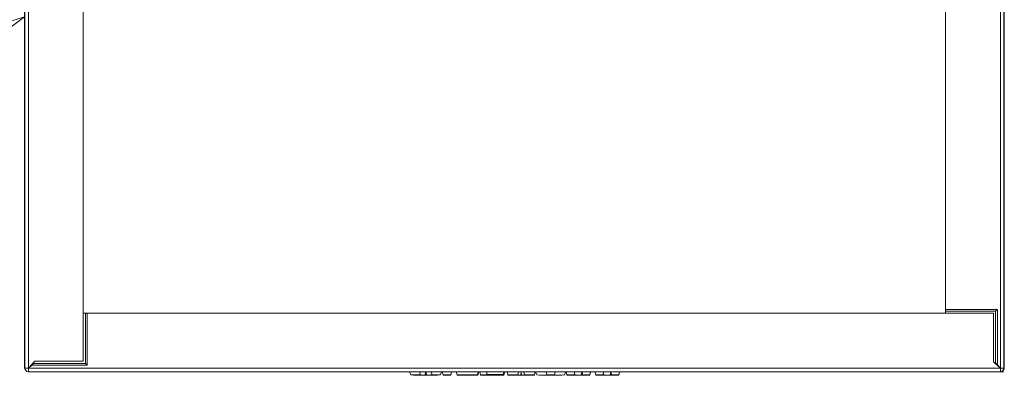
# Model space of a CAD drawing. Header units: millimetres. Extents: x 60394 to 199354, y 20895 to 166073.
# Tile 534 of 565: x 95339 to 95791, y 160926 to 161090. Entities that reach past the tile are written whole.
import ezdxf

# ---------------------------------------------------------------- set-up
doc = ezdxf.new("R2010")
doc.units = ezdxf.units.MM
doc.layers.add('JS_VYT_POPIS - OBECNĚ', color=7, linetype='Continuous', lineweight=5)
doc.layers.add('UT_ZARIZENI - ZDROJ TEPLA', color=3, linetype='Continuous', lineweight=35)

# ---------------------------------------------------------------- blocks, each defined once
blk = doc.blocks.new('_ClosedBlank')
at = {"color": 0, "linetype": 'ByBlock', "lineweight": -2}
for p, q in [((-1, 0.1667), (0, 0)), ((-1, 0.1667), (-1, -0.1667)), ((0, 0), (-1, -0.1667))]:
    blk.add_line(p, q, dxfattribs=at)

msp = doc.modelspace()

# ---------------------------------------------------------------- linework, layer by layer
at = {"layer": 'UT_ZARIZENI - ZDROJ TEPLA', "lineweight": 13}
for p, q in [((95340.86, 161322.9), (95340.86, 160930.15)), ((95790.86, 160930.15), (95790.86, 161322.9)), ((95341.08, 161318.15), (95341.08, 160929.75)), ((95342.68, 161318.95), (95342.68, 160929.77)), ((95789.08, 160929.77), (95789.08, 161318.95)), ((95790.68, 160929.75), (95790.68, 161318.15)), ((95367.88, 160932.96), (95367.88, 161276.95)), ((95763.88, 161276.95), (95763.88, 160956.77)), ((95368.88, 160954.95), (95367.88, 160954.95)), ((95368.88, 160931.95), (95368.88, 160954.95)), ((95368.88, 160954.95), (95369.69, 160954.95)), ((95369.69, 160931.14), (95369.69, 160954.95)), ((95785.88, 160954.95), (95369.69, 160954.95)), ((95787.69, 160956.77), (95763.88, 160956.77)), ((95763.88, 160955.96), (95763.88, 160956.77)), ((95786.88, 160955.96), (95763.88, 160955.96)), ((95763.88, 160955.96), (95763.88, 160954.95)), ((95785.88, 160932.93), (95785.88, 160954.95)), ((95786.88, 160955.96), (95787.69, 160956.77)), ((95786.88, 160931.96), (95786.88, 160955.96)), ((95787.69, 160931.29), (95787.69, 160956.77)), ((95342.68, 160929.77), (95345.6, 160932.95)), ((95344.88, 160932.09), (95342.68, 160929.77)), ((95342.7, 160929.75), (95344.88, 160931.82)), ((95344.22, 160931.14), (95344.88, 160931.75)), ((95344.88, 160932.17), (95344.88, 160931.95)), ((95344.88, 160931.95), (95344.88, 160931.93)), ((95344.88, 160931.95), (95368.88, 160931.95)), ((95344.88, 160931.75), (95344.88, 160931.93)), ((95345.6, 160932.95), (95345.86, 160932.95)), ((95345.86, 160932.95), (95345.86, 160932.96)), ((95345.86, 160932.96), (95367.88, 160932.96)), ((95368.88, 160931.95), (95369.69, 160931.14)), ((95785.88, 160932.93), (95785.88, 160932.67)), ((95785.88, 160932.67), (95789.06, 160929.75)), ((95786.66, 160931.96), (95786.88, 160931.96)), ((95786.74, 160931.96), (95789.06, 160929.75)), ((95786.88, 160931.96), (95786.9, 160931.96)), ((95786.9, 160931.96), (95786.9, 160931.95)), ((95786.9, 160931.95), (95787.08, 160931.95)), ((95787.01, 160931.95), (95789.08, 160929.77)), ((95787.08, 160931.95), (95787.69, 160931.29)), ((95342.7, 160929.75), (95342.68, 160929.77)), ((95789.08, 160928.15), (95342.68, 160928.15)), ((95344.22, 160931.14), (95342.7, 160929.75)), ((95342.7, 160929.75), (95789.06, 160929.75)), ((95342.86, 160928.15), (95772.18, 160928.15)), ((95343.12, 160930.15), (95343.04, 160930.15)), ((95344.22, 160931.14), (95369.69, 160931.14)), ((95517.65, 160928.15), (95518.27, 160926.75)), ((95522.66, 160928.15), (95517.65, 160928.15)), ((95522.66, 160928.15), (95522.42, 160926.75)), ((95525.21, 160928.15), (95522.66, 160928.15)), ((95525.21, 160928.15), (95524.83, 160926.55)), ((95525.21, 160928.15), (95525.21, 160926.57)), ((95525.21, 160928.15), (95525.6, 160926.55)), ((95527.76, 160928.15), (95525.21, 160928.15)), ((95527.76, 160928.15), (95528, 160926.75)), ((95532.49, 160928.15), (95527.76, 160928.15)), ((95532.49, 160928.15), (95531.87, 160926.75)), ((95537, 160928.15), (95532.79, 160928.15)), ((95533.17, 160926.75), (95532.79, 160928.15)), ((95537, 160928.15), (95536.62, 160926.75)), ((95537, 160928.15), (95536.62, 160926.75)), ((95537, 160928.15), (95537, 160928.15)), ((95549.3, 160928.15), (95539.16, 160928.15)), ((95539.54, 160926.75), (95539.16, 160928.15)), ((95549.3, 160928.15), (95548.88, 160926.6)), ((95549.3, 160928.15), (95548.92, 160926.75)), ((95549.54, 160928.15), (95549.12, 160926.59)), ((95549.54, 160928.15), (95549.17, 160926.75)), ((95549.3, 160928.15), (95549.3, 160928.15)), ((95549.54, 160928.15), (95549.3, 160928.15)), ((95549.54, 160928.15), (95549.54, 160928.15)), ((95550.38, 160926.58), (95549.96, 160928.15)), ((95553.27, 160928.15), (95561.08, 160928.15)), ((95560.67, 160926.6), (95561.08, 160928.15)), ((95560.71, 160926.77), (95561.08, 160928.15)), ((95561.08, 160928.15), (95561.08, 160928.15)), ((95562.55, 160928.15), (95567.77, 160928.15)), ((95562.55, 160928.15), (95562.55, 160928.15)), ((95562.93, 160926.75), (95562.55, 160928.15)), ((95562.92, 160926.75), (95562.55, 160928.15)), ((95567.51, 160926.75), (95567.77, 160928.15)), ((95567.77, 160928.15), (95569.01, 160928.15)), ((95568.85, 160926.56), (95569.01, 160928.15)), ((95569.01, 160926.55), (95569.02, 160928.15)), ((95569.02, 160928.15), (95570.26, 160928.15)), ((95569.17, 160926.56), (95569.02, 160928.15)), ((95570.26, 160928.15), (95575.48, 160928.15)), ((95570.26, 160928.15), (95570.52, 160926.75)), ((95575.48, 160928.15), (95575.11, 160926.75)), ((95575.54, 160928.15), (95580.52, 160928.15)), ((95576.15, 160926.75), (95575.54, 160928.15)), ((95580.52, 160928.15), (95584.58, 160928.15)), ((95580.75, 160926.75), (95580.52, 160928.15)), ((95584.35, 160926.75), (95584.58, 160928.15)), ((95584.58, 160928.15), (95589.56, 160928.15)), ((95588.95, 160926.75), (95589.56, 160928.15)), ((95589.62, 160928.15), (95593.57, 160928.15)), ((95589.99, 160926.75), (95589.62, 160928.15)), ((95593.39, 160926.75), (95593.57, 160928.15)), ((95593.57, 160928.15), (95596.9, 160928.15)), ((95596.58, 160926.56), (95596.9, 160928.15)), ((95596.9, 160928.15), (95600.9, 160928.15)), ((95597.27, 160926.75), (95596.9, 160928.15)), ((95600.9, 160928.15), (95600.54, 160926.75)), ((95600.54, 160926.75), (95600.91, 160928.15)), ((95600.9, 160928.15), (95600.91, 160928.15)), ((95602.88, 160928.15), (95606.84, 160928.15)), ((95603.26, 160926.75), (95602.88, 160928.15)), ((95606.66, 160926.75), (95606.84, 160928.15)), ((95606.84, 160928.15), (95610.17, 160928.15)), ((95609.85, 160926.56), (95610.17, 160928.15)), ((95610.17, 160928.15), (95614.17, 160928.15)), ((95610.54, 160926.75), (95610.17, 160928.15)), ((95614.17, 160928.15), (95613.81, 160926.75)), ((95613.81, 160926.75), (95614.18, 160928.15)), ((95614.17, 160928.15), (95614.18, 160928.15)), ((95772.18, 160928.14), (95772.18, 160928.15)), ((95772.18, 160928.15), (95790.68, 160928.15)), ((95772.18, 160928.14), (95790.68, 160928.14)), ((95775.53, 160928.15), (95775.53, 160928.15)), ((95775.53, 160928.13), (95775.53, 160928.14)), ((95775.55, 160928.15), (95775.55, 160928.15)), ((95775.55, 160928.13), (95775.55, 160928.14)), ((95775.57, 160928.15), (95775.57, 160928.15)), ((95775.57, 160928.13), (95775.57, 160928.14)), ((95776.09, 160928.13), (95775.57, 160928.13)), ((95776.09, 160928.15), (95776.09, 160928.15)), ((95776.09, 160928.13), (95776.09, 160928.14)), ((95776.93, 160928.13), (95776.09, 160928.13)), ((95776.93, 160928.15), (95776.93, 160928.15)), ((95776.93, 160928.13), (95776.93, 160928.14)), ((95780.79, 160928.15), (95780.79, 160928.15)), ((95780.79, 160928.13), (95780.79, 160928.14)), ((95780.82, 160928.15), (95780.82, 160928.15)), ((95780.82, 160928.13), (95780.82, 160928.14)), ((95789.08, 160929.77), (95787.69, 160931.29)), ((95788.72, 160930.15), (95788.64, 160930.15)), ((95789.06, 160929.75), (95789.08, 160929.77)), ((95790.68, 160928.14), (95790.68, 160928.15)), ((95522.42, 160926.75), (95518.27, 160926.75)), ((95520.76, 160926.55), (95524.59, 160926.55)), ((95525.83, 160926.55), (95529.42, 160926.55)), ((95531.87, 160926.75), (95528, 160926.75)), ((95536.62, 160926.75), (95533.17, 160926.75)), ((95533.22, 160926.55), (95536.57, 160926.55)), ((95548.92, 160926.75), (95539.54, 160926.75)), ((95539.59, 160926.55), (95547.78, 160926.55)), ((95542.77, 160926.6), (95542.76, 160926.56)), ((95547.78, 160926.56), (95542.76, 160926.56)), ((95542.77, 160926.6), (95548.88, 160926.6)), ((95547.79, 160926.6), (95547.78, 160926.56)), ((95547.79, 160926.6), (95547.78, 160926.56)), ((95549.12, 160926.59), (95547.79, 160926.59)), ((95560.57, 160926.55), (95550.87, 160926.55)), ((95560.67, 160926.6), (95553.76, 160926.6)), ((95553.76, 160926.57), (95553.76, 160926.6)), ((95553.76, 160926.57), (95557.91, 160926.57)), ((95557.91, 160926.57), (95557.91, 160926.6)), ((95581.75, 160926.55), (95578.51, 160926.55)), ((95580.75, 160926.75), (95584.35, 160926.75)), ((95586.59, 160926.55), (95583.36, 160926.55)), ((95589.99, 160926.75), (95593.39, 160926.75)), ((95593.37, 160926.55), (95590.04, 160926.55)), ((95597.21, 160926.55), (95593.49, 160926.55)), ((95597.27, 160926.75), (95600.54, 160926.75)), ((95600.49, 160926.55), (95597.33, 160926.55)), ((95603.26, 160926.75), (95606.66, 160926.75)), ((95606.64, 160926.55), (95603.31, 160926.55)), ((95610.48, 160926.55), (95606.76, 160926.55)), ((95610.54, 160926.75), (95613.81, 160926.75)), ((95613.76, 160926.55), (95610.6, 160926.55))]:
    msp.add_line(p, q, dxfattribs=at)
for centre, radius, start, end in [((95342.86, 160930.15), 2, 180, 224.5564), ((95342.68, 160929.75), 1.6, 180, 270), ((95342.86, 160930.15), 2, 267.4374, 270), ((95788.86, 160930.15), 2, 270, 272.5626), ((95789.08, 160929.75), 1.6, 270, 0), ((95788.86, 160930.15), 2, 323.9994, 0)]:
    msp.add_arc(centre, radius, start, end, dxfattribs=at)
for centre, major_axis, ratio, start_param, end_param in [((95504.97, 160978.55), (-20.78, 51.05), 0.475285, 2.862893, 2.950466), ((95540.11, 160978.55), (-19.51, -51.29), 0.440031, 0.07828, 0.175003), ((95510.32, 160978.55), (19.5, -51.29), 0.439649, 6.098859, 6.108516), ((95510.32, 160978.55), (19.5, -51.29), 0.439641, 6.108511, 6.205167), ((95545.17, 160978.55), (20.57, 51.09), 0.469738, 3.328471, 3.41604), ((95519.29, 160978.55), (13.93, -52), 0.000016, 6.195613, 6.283182), ((95550.5, 160978.55), (13.93, 52), 0.000016, 3.054031, 3.22915), ((95525.66, 160978.55), (13.93, -52), 0.000016, 6.195617, 6.283182), ((95547.28, 160978.16), (-4.51, -51.61), 0.000016, 6.239105, 6.260509), ((95560.78, 160975.07), (-13, -48.52), 0.000016, 6.259805, 6.300099), ((95561.87, 160975.09), (-13, -48.54), 0.000014, 6.192556, 6.237729), ((95562.12, 160975.09), (-13, -48.54), 0.000018, 0.041686, 0.090632), ((133222.77, 160978.55), (-108852.62, -13.46), 0.000461, 1.217428, 1.217501), ((95574.59, 160978.55), (-13.93, -52), 0.000016, 6.191694, 6.239452), ((95565.93, 160926.54), (3.09, 0.01), 0.000188, 0.102954, 0.135944), ((95562.9, 160978.55), (19.94, -51.21), 0.452697, 6.021143, 6.196259), ((96579.63, 160978.55), (-13048.47, -4.53), 0.00397, 1.494267, 1.494347), ((95602.2, 160978.55), (-19.94, -51.21), 0.452717, 0.086937, 0.262056), ((95576.11, 160978.55), (-13.93, 52), 0.000016, 3.054038, 3.141588), ((95607.3, 160978.55), (-13.93, -52), 0.000016, 6.274698, 6.291678), ((95615.57, 160978.55), (-37.46, -45.65), 0.664779, 0.411879, 0.484901), ((95583.39, 160978.55), (13.93, -52), 0.000016, 6.195631, 6.283181), ((95614.21, 160978.55), (-13.72, -52), 0.000664, 6.195811, 6.370936), ((95589.38, 160978.55), (-13.93, 52), 0.000016, 3.054038, 3.141588), ((95620.57, 160978.55), (-13.93, -52), 0.000016, 6.274698, 6.291678), ((95628.84, 160978.55), (-37.46, -45.65), 0.664779, 0.411879, 0.484901), ((95596.66, 160978.55), (13.93, -52), 0.000016, 6.195631, 6.283181), ((95627.48, 160978.55), (-13.72, -52), 0.000664, 6.195811, 6.370936)]:
    msp.add_ellipse(centre, major_axis=major_axis, ratio=ratio, start_param=start_param, end_param=end_param, dxfattribs=at)
for points in [[(95340.86, 160930.15), (95340.86, 160930.15), (95340.94, 160930.16), (95341.09, 160930.16)], [(95342.86, 160928.15), (95342.86, 160928.15), (95342.86, 160928.15), (95342.86, 160928.15)], [(95342.88, 160929.92), (95342.88, 160929.94), (95342.88, 160929.96), (95342.88, 160929.98)], [(95553.28, 160926.77), (95553.28, 160927.23), (95553.27, 160927.69), (95553.27, 160928.15)], [(95561.46, 160928.15), (95561.32, 160927.62), (95561.18, 160927.1), (95561.04, 160926.57)], [(95561.08, 160928.15), (95561.33, 160928.15), (95561.46, 160928.15), (95561.46, 160928.15)], [(95775.53, 160928.13), (95775.53, 160928.13), (95775.54, 160928.13), (95775.55, 160928.13)], [(95775.55, 160928.13), (95775.55, 160928.13), (95775.55, 160928.13), (95775.57, 160928.13)], [(95788.84, 160930.03), (95788.84, 160930), (95788.84, 160929.98), (95788.84, 160929.96)], [(95788.86, 160928.15), (95788.86, 160928.15), (95788.86, 160928.15), (95788.86, 160928.15)], [(95790.68, 160930.16), (95790.8, 160930.15), (95790.86, 160930.15), (95790.86, 160930.15)], [(95565.86, 160926.55), (95564.9, 160926.55), (95563.94, 160926.55), (95562.98, 160926.55)], [(95565.86, 160926.56), (95565.86, 160926.55), (95565.86, 160926.55), (95565.86, 160926.55)], [(95569, 160926.55), (95568.03, 160926.55), (95567.06, 160926.55), (95566.09, 160926.55)], [(95569.02, 160926.55), (95569.01, 160926.55), (95569.01, 160926.55), (95569.01, 160926.55)], [(95569.17, 160926.56), (95569.09, 160926.55), (95569.04, 160926.55), (95569.02, 160926.55)], [(95571.93, 160926.55), (95570.96, 160926.55), (95569.99, 160926.55), (95569.02, 160926.55)], [(95572.16, 160926.56), (95572.16, 160926.55), (95572.16, 160926.55), (95572.16, 160926.55)], [(95575.05, 160926.55), (95574.09, 160926.55), (95573.12, 160926.55), (95572.16, 160926.55)], [(95575.05, 160926.55), (95575.05, 160926.55), (95575.07, 160926.61), (95575.11, 160926.75)], [(95581.75, 160926.55), (95581.75, 160926.55), (95581.75, 160926.55), (95581.75, 160926.55)], [(95583.36, 160926.55), (95583.36, 160926.55), (95583.36, 160926.55), (95583.36, 160926.55)]]:
    msp.add_open_spline(points, degree=3, dxfattribs=at)
for points, knots in [([(95342.68, 160929.77), (95342.47, 160929.77), (95342.26, 160929.77), (95341.88, 160929.77), (95341.7, 160929.77), (95341.4, 160929.76), (95341.28, 160929.76), (95341.12, 160929.76), (95341.08, 160929.76), (95341.08, 160929.75)], [0, 0, 0, 0, 0.25, 0.25, 0.5, 0.5, 0.75, 0.75, 1, 1, 1, 1]), ([(95342.7, 160929.75), (95342.7, 160929.54), (95342.7, 160929.33), (95342.7, 160928.95), (95342.69, 160928.77), (95342.69, 160928.47), (95342.69, 160928.36), (95342.69, 160928.19), (95342.68, 160928.15), (95342.68, 160928.15)], [0, 0, 0, 0, 0.25, 0.25, 0.5, 0.5, 0.75, 0.75, 1, 1, 1, 1]), ([(95525.21, 160928.15), (95525.21, 160928.15), (95525.21, 160928.15), (95525.21, 160928.15), (95525.21, 160928.15), (95525.21, 160928.15), (95525.21, 160928.15), (95525.21, 160928.14), (95525.21, 160928.14), (95525.21, 160928.13), (95525.21, 160928.13), (95525.21, 160928.11), (95525.21, 160928.11), (95525.22, 160928.09), (95525.22, 160928.08), (95525.23, 160927.92), (95525.28, 160927.4), (95525.3, 160927.11), (95525.33, 160926.82), (95525.35, 160926.56)], [-0.1065411, -0.1065411, -0.1065411, -0.1065411, -0.1065408, -0.1065408, -0.1065264, -0.1065264, -0.1064712, -0.1064712, -0.106235, -0.106235, -0.1056836, -0.1056836, -0.1050706, -0.1050706, -0.1038616, -0.1038616, -0.0870508, -0.0870508, 0, 0, 0, 0]), ([(95549.96, 160928.15), (95549.96, 160928.15), (95549.98, 160928.15), (95550.14, 160928.15), (95550.43, 160928.15), (95551, 160928.15), (95551.79, 160928.15), (95552.51, 160928.15), (95552.94, 160928.15), (95553.16, 160928.15), (95553.27, 160928.15)], [0, 0, 0, 0, 0.126507, 0.252937, 0.376951, 0.500445, 0.748548, 0.87531, 0.938129, 1, 1, 1, 1]), ([(95776.93, 160928.13), (95777.28, 160928.13), (95777.69, 160928.13), (95779.07, 160928.13), (95779.73, 160928.13), (95780.58, 160928.13), (95780.79, 160928.13), (95780.79, 160928.13)], [0, 0, 0, 0, 0.1461711, 0.1461711, 0.4320457, 0.4320457, 0.7179202, 0.7179202, 0.7179202, 0.7179202]), ([(95789.08, 160928.15), (95789.08, 160928.15), (95789.07, 160928.58), (95789.07, 160929.18), (95789.07, 160929.36), (95789.06, 160929.56), (95789.06, 160929.75)], [0.0000001, 0.0000001, 0.0000001, 0.0000001, 0.7645643, 0.7645643, 0.7645643, 1, 1, 1, 1]), ([(95790.68, 160929.75), (95790.68, 160929.76), (95790.64, 160929.76), (95790.48, 160929.76), (95790.36, 160929.76), (95790.07, 160929.77), (95789.89, 160929.77), (95789.5, 160929.77), (95789.29, 160929.77), (95789.08, 160929.77)], [0, 0, 0, 0, 0.25, 0.25, 0.5, 0.5, 0.75, 0.75, 1, 1, 1, 1]), ([(95525.21, 160926.57), (95525.21, 160926.57), (95525.18, 160926.56), (95525.01, 160926.56), (95524.91, 160926.55), (95524.83, 160926.55)], [-0.12476, -0.12476, -0.12476, -0.12476, -0.0586582, -0.0586582, 0, 0, 0, 0]), ([(95525.35, 160926.56), (95525.31, 160926.56), (95525.27, 160926.56), (95525.23, 160926.57), (95525.21, 160926.57), (95525.21, 160926.57)], [-0.06129339, -0.06129339, -0.06129339, -0.06129339, -0.03066909, -0.03066909, -0.00000236, -0.00000236, -0.00000236, -0.00000236]), ([(95550.38, 160926.58), (95550.37, 160926.59), (95550.39, 160926.6), (95550.47, 160926.62), (95550.53, 160926.63), (95550.79, 160926.67), (95550.99, 160926.69), (95551.38, 160926.71), (95551.64, 160926.73), (95552.14, 160926.75), (95552.36, 160926.75), (95552.8, 160926.76), (95553.05, 160926.77), (95553.28, 160926.77)], [0, 0, 0, 0, 0.0701875, 0.0701875, 0.1404766, 0.1404766, 0.2600105, 0.2600105, 0.4278865, 0.4278865, 0.5524125, 0.5524125, 0.6717828, 0.6717828, 0.6717828, 0.6717828]), ([(95550.87, 160926.55), (95550.75, 160926.55), (95550.6, 160926.55), (95550.41, 160926.56), (95550.38, 160926.57), (95550.38, 160926.58)], [0, 0, 0, 0, 0.0614769, 0.0614769, 0.1063916, 0.1063916, 0.1063916, 0.1063916]), ([(95553.76, 160926.6), (95553.75, 160926.6), (95553.67, 160926.6), (95553.49, 160926.6), (95553.43, 160926.6), (95553.33, 160926.6), (95553.28, 160926.59), (95553.22, 160926.59), (95553.18, 160926.59), (95553.13, 160926.58), (95553.12, 160926.58), (95553.12, 160926.58), (95553.13, 160926.58), (95553.19, 160926.57), (95553.22, 160926.57), (95553.29, 160926.57), (95553.34, 160926.57), (95553.44, 160926.57), (95553.49, 160926.57), (95553.66, 160926.57), (95553.74, 160926.57), (95553.76, 160926.57)], [0.00000149, 0.00000149, 0.00000149, 0.00000149, 0.00278974, 0.00278974, 0.00494138, 0.00494138, 0.00713837, 0.00713837, 0.00860364, 0.00860364, 0.00999296, 0.00999296, 0.01140089, 0.01140089, 0.01289168, 0.01289168, 0.01504914, 0.01504914, 0.01670823, 0.01670823, 0.01852045, 0.01852045, 0.01852045, 0.01852045]), ([(95557.91, 160926.57), (95558.32, 160926.56), (95558.88, 160926.56), (95559.69, 160926.56), (95559.91, 160926.55), (95560.25, 160926.55), (95560.43, 160926.55), (95560.57, 160926.55)], [0, 0, 0, 0, 0.1217123, 0.1217123, 0.1947758, 0.1947758, 0.2993887, 0.2993887, 0.2993887, 0.2993887]), ([(95560.57, 160926.55), (95560.74, 160926.55), (95560.85, 160926.55), (95561, 160926.56), (95561.04, 160926.57), (95561.04, 160926.57)], [0, 0, 0, 0, 0.0846891, 0.0846891, 0.1655534, 0.1655534, 0.1655534, 0.1655534]), ([(95562.92, 160926.75), (95562.96, 160926.62), (95562.98, 160926.55), (95562.98, 160926.55), (95562.96, 160926.62), (95562.93, 160926.75)], [-0.9113183, -0.9113183, -0.9113183, -0.9113183, -0.4556515, -0.4556515, -0.0000012, -0.0000012, -0.0000012, -0.0000012]), ([(95562.93, 160926.75), (95563.68, 160926.75), (95564.33, 160926.75), (95566.1, 160926.75), (95566.74, 160926.75), (95567.51, 160926.75)], [-0.4660271, -0.4660271, -0.4660271, -0.4660271, -0.2320183, -0.2320183, -0.000001, -0.000001, -0.000001, -0.000001]), ([(95565.86, 160926.56), (95565.86, 160926.55), (95565.89, 160926.55), (95565.97, 160926.55), (95566.03, 160926.55), (95566.09, 160926.55)], [-0.2902396, -0.2902396, -0.2902396, -0.2902396, -0.2421689, -0.2421689, -0.1757269, -0.1757269, -0.1757269, -0.1757269]), ([(95567.51, 160926.75), (95567.73, 160926.69), (95567.95, 160926.65), (95568.4, 160926.59), (95568.62, 160926.57), (95568.85, 160926.56)], [-0.400802, -0.400802, -0.400802, -0.400802, -0.2005736, -0.2005736, -0.0000166, -0.0000166, -0.0000166, -0.0000166]), ([(95568.99, 160926.55), (95568.98, 160926.55), (95568.97, 160926.55), (95568.95, 160926.55), (95568.93, 160926.55), (95568.89, 160926.55), (95568.85, 160926.56)], [0, 0, 0, 0, 0.3742506, 0.3742506, 0.3742506, 0.9999964, 0.9999964, 0.9999964, 0.9999964]), ([(95570.52, 160926.75), (95570.3, 160926.69), (95570.08, 160926.65), (95569.63, 160926.59), (95569.4, 160926.57), (95569.17, 160926.56)], [-0.4011799, -0.4011799, -0.4011799, -0.4011799, -0.2009128, -0.2009128, -0.0003251, -0.0003251, -0.0003251, -0.0003251]), ([(95575.11, 160926.75), (95574.33, 160926.75), (95573.58, 160926.75), (95572.04, 160926.75), (95571.29, 160926.75), (95570.52, 160926.75)], [-0.4614849, -0.4614849, -0.4614849, -0.4614849, -0.23075, -0.23075, -0.0000011, -0.0000011, -0.0000011, -0.0000011]), ([(95571.93, 160926.55), (95572.04, 160926.55), (95572.15, 160926.55), (95572.16, 160926.56), (95572.16, 160926.56), (95572.16, 160926.56)], [0.1756861, 0.1756861, 0.1756861, 0.1756861, 0.2994706, 0.2994706, 0.3062096, 0.3062096, 0.3062096, 0.3062096]), ([(95582.55, 160926.58), (95582.53, 160926.57), (95582.44, 160926.57), (95582.06, 160926.55), (95581.9, 160926.55), (95581.75, 160926.55)], [0.0000009, 0.0000009, 0.0000009, 0.0000009, 0.081855, 0.081855, 0.1331687, 0.1331687, 0.1331687, 0.1331687]), ([(95583.36, 160926.55), (95583.2, 160926.55), (95583.05, 160926.55), (95582.86, 160926.56), (95582.83, 160926.56), (95582.69, 160926.57), (95582.66, 160926.57), (95582.58, 160926.57), (95582.56, 160926.58), (95582.55, 160926.58)], [0.000001, 0.000001, 0.000001, 0.000001, 0.1078823, 0.1078823, 0.1399106, 0.1399106, 0.2260149, 0.2260149, 0.3433288, 0.3433288, 0.3433288, 0.3433288]), ([(95593.37, 160926.55), (95593.37, 160926.55), (95593.38, 160926.55), (95593.42, 160926.55), (95593.44, 160926.55), (95593.49, 160926.55)], [-0.0727436, -0.0727436, -0.0727436, -0.0727436, -0.02963979, -0.02963979, -0.00000692, -0.00000692, -0.00000692, -0.00000692]), ([(95597.21, 160926.55), (95597.16, 160926.55), (95597.12, 160926.55), (95596.79, 160926.55), (95596.68, 160926.55), (95596.58, 160926.56)], [-0.154109, -0.154109, -0.154109, -0.154109, -0.0491904, -0.0491904, 0, 0, 0, 0]), ([(95597.33, 160926.55), (95597.33, 160926.55), (95597.32, 160926.55), (95597.28, 160926.55), (95597.25, 160926.55), (95597.21, 160926.55)], [-0.04632898, -0.04632898, -0.04632898, -0.04632898, -0.02329044, -0.02329044, -0.00000161, -0.00000161, -0.00000161, -0.00000161]), ([(95606.64, 160926.55), (95606.64, 160926.55), (95606.65, 160926.55), (95606.69, 160926.55), (95606.71, 160926.55), (95606.76, 160926.55)], [-0.0727436, -0.0727436, -0.0727436, -0.0727436, -0.02963979, -0.02963979, -0.00000692, -0.00000692, -0.00000692, -0.00000692]), ([(95610.48, 160926.55), (95610.43, 160926.55), (95610.39, 160926.55), (95610.06, 160926.55), (95609.95, 160926.55), (95609.85, 160926.56)], [-0.1541091, -0.1541091, -0.1541091, -0.1541091, -0.0491904, -0.0491904, 0, 0, 0, 0]), ([(95610.6, 160926.55), (95610.6, 160926.55), (95610.59, 160926.55), (95610.55, 160926.55), (95610.52, 160926.55), (95610.48, 160926.55)], [-0.04632898, -0.04632898, -0.04632898, -0.04632898, -0.02329044, -0.02329044, -0.00000161, -0.00000161, -0.00000161, -0.00000161])]:
    msp.add_open_spline(points, degree=3, knots=knots, dxfattribs=at)

# ---------------------------------------------------------------- block references
at = {"layer": 'JS_VYT_POPIS - OBECNĚ', "xscale": 100, "yscale": 100, "zscale": 100, "rotation": 26.98877797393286}
msp.add_blockref('_ClosedBlank', (95340.86, 161091.05), dxfattribs=at)

doc.saveas('drawing.dxf')
